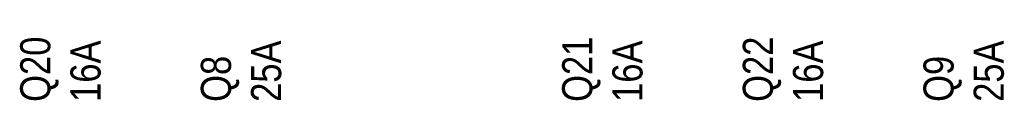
# Model space of a CAD drawing. Header units: millimetres. Extents: x -1290 to 1795, y -4192 to -1311.
# Tile 703 of 1056: x 1459.82 to 1479.44, y -2646.89 to -2645.45. Entities that reach past the tile are written whole.
import ezdxf

# ---------------------------------------------------------------- set-up
doc = ezdxf.new("R2010")
doc.units = ezdxf.units.MM
doc.layers.add('Aparatura', color=7, linetype='Continuous', lineweight=13)
doc.styles.get("Standard").update_dxf_attribs({"font": 'ARIALN.TTF', "width": 0.8})

# ---------------------------------------------------------------- blocks, each defined once
blk = doc.blocks.new('*U361')
blk = doc.blocks.new('*U362')
blk = doc.blocks.new('*U363')
blk = doc.blocks.new('*U364')
blk = doc.blocks.new('*U365')

msp = doc.modelspace()

# ---------------------------------------------------------------- block references
at = {"layer": 'Aparatura', "color": 7, "lineweight": 13}
ref = msp.add_blockref('*U361', (1414.278, -2541.227), dxfattribs=dict(at, xscale=0.2, yscale=0.2, zscale=0.2))
ref.add_attrib('Oznaczenie', 'Q20', (1460.428, -2646.927), dxfattribs={"layer": '0', "height": 0.6, "rotation": 90, "flags": 2})
ref.add_attrib('Pr¹d znamionowy', '16A', (1461.428, -2646.927), dxfattribs={"layer": '0', "height": 0.6, "rotation": 90, "flags": 2})
ref = msp.add_blockref('*U362', (1414.278, -2541.227), dxfattribs=dict(at, xscale=0.2, yscale=0.2, zscale=0.2))
ref.add_attrib('Oznaczenie', 'Q8', (1464.028, -2646.927), dxfattribs={"layer": '0', "height": 0.6, "rotation": 90, "flags": 2})
ref.add_attrib('Pr¹d znamionowy', '25A', (1465.028, -2646.927), dxfattribs={"layer": '0', "height": 0.6, "rotation": 90, "flags": 2})
ref = msp.add_blockref('*U363', (1414.278, -2541.227), dxfattribs=dict(at, xscale=0.2, yscale=0.2, zscale=0.2))
ref.add_attrib('Oznaczenie', 'Q21', (1471.228, -2646.927), dxfattribs={"layer": '0', "height": 0.6, "rotation": 90, "flags": 2})
ref.add_attrib('Pr¹d znamionowy', '16A', (1472.228, -2646.927), dxfattribs={"layer": '0', "height": 0.6, "rotation": 90, "flags": 2})
ref = msp.add_blockref('*U364', (1414.278, -2541.227), dxfattribs=dict(at, xscale=0.2, yscale=0.2, zscale=0.2))
ref.add_attrib('Oznaczenie', 'Q22', (1474.828, -2646.927), dxfattribs={"layer": '0', "height": 0.6, "rotation": 90, "flags": 2})
ref.add_attrib('Pr¹d znamionowy', '16A', (1475.828, -2646.927), dxfattribs={"layer": '0', "height": 0.6, "rotation": 90, "flags": 2})
ref = msp.add_blockref('*U365', (1414.278, -2541.227), dxfattribs=dict(at, xscale=0.2, yscale=0.2, zscale=0.2))
ref.add_attrib('Oznaczenie', 'Q9', (1478.428, -2646.927), dxfattribs={"layer": '0', "height": 0.6, "rotation": 90, "flags": 2})
ref.add_attrib('Pr¹d znamionowy', '25A', (1479.428, -2646.927), dxfattribs={"layer": '0', "height": 0.6, "rotation": 90, "flags": 2})

doc.saveas('drawing.dxf')
